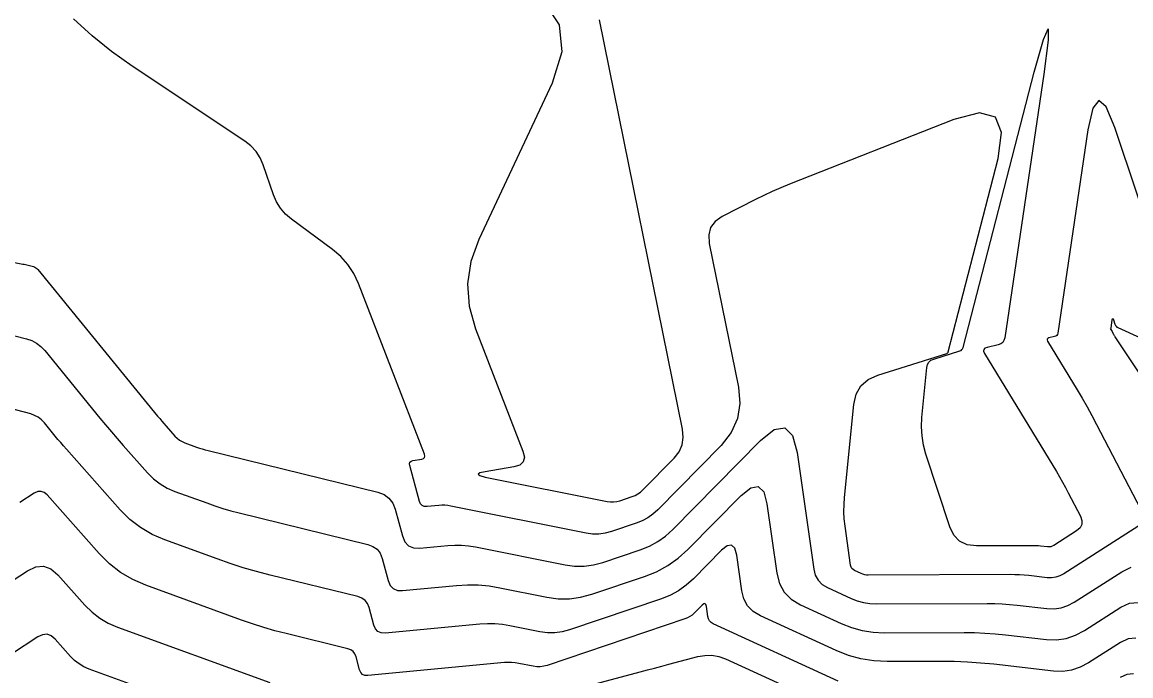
# Model space of a CAD drawing. Extents: x 1354696 to 1366163, y 660729 to 670380.
# Drawn here: x 1361667.2 to 1361758.6, y 664509.1 to 664563.1 of the extents above; entities that cross this region are included whole.
import ezdxf

# ---------------------------------------------------------------- set-up
doc = ezdxf.new("R2010")
doc.units = 0
doc.layers.add('R_Contours', color=7, linetype='Continuous')

msp = doc.modelspace()

# ---------------------------------------------------------------- linework, layer by layer
at = {"layer": 'R_Contours'}
for points in [[(1361710.268, 664564.719), (1361711.492, 664562.849), (1361711.708, 664560.624), (1361710.918, 664558.045), (1361704.86, 664545.137), (1361704.206, 664543.318), (1361703.945, 664541.484), (1361704.078, 664539.637), (1361704.604, 664537.776), (1361708.508, 664527.688), (1361708.623, 664527.187), (1361708.536, 664526.8), (1361708.248, 664526.529), (1361707.759, 664526.372), (1361705.396, 664525.976), (1361704.953, 664525.875), (1361704.804, 664525.768), (1361704.949, 664525.658), (1361705.389, 664525.542), (1361715.465, 664523.518), (1361715.725, 664523.483), (1361715.983, 664523.482), (1361716.239, 664523.516), (1361716.493, 664523.584), (1361717.504, 664523.925), (1361717.749, 664524.023), (1361717.977, 664524.148), (1361718.188, 664524.299), (1361718.384, 664524.476), (1361720.965, 664527.101), (1361721.379, 664527.625), (1361721.635, 664528.196), (1361721.732, 664528.814), (1361721.672, 664529.479), (1361714.827, 664563.28)], [(1361759.595, 664521.699), (1361753.119, 664517.555), (1361752.792, 664517.381), (1361752.451, 664517.269), (1361752.095, 664517.219), (1361751.725, 664517.231), (1361750.215, 664517.402), (1361749.837, 664517.439), (1361749.459, 664517.465), (1361749.08, 664517.48), (1361748.7, 664517.484), (1361736.984, 664517.445), (1361736.834, 664517.453), (1361736.687, 664517.476), (1361736.543, 664517.516), (1361736.403, 664517.571), (1361735.849, 664517.825), (1361735.725, 664517.9), (1361735.631, 664517.996), (1361735.566, 664518.114), (1361735.53, 664518.254), (1361735.073, 664521.489), (1361735.007, 664522.079), (1361734.977, 664522.67), (1361734.983, 664523.261), (1361735.024, 664523.853), (1361735.787, 664531.522), (1361735.981, 664532.376), (1361736.375, 664533.065), (1361736.971, 664533.591), (1361737.767, 664533.954), (1361743.451, 664535.734), (1361743.497, 664535.754), (1361743.534, 664535.783), (1361743.561, 664535.821), (1361743.579, 664535.868), (1361747.704, 664551.822), (1361747.98, 664553.975), (1361747.463, 664555.231), (1361746.153, 664555.59), (1361744.05, 664555.052), (1361730.486, 664549.699), (1361729.774, 664549.408), (1361729.069, 664549.1), (1361728.372, 664548.775), (1361727.682, 664548.433), (1361724.939, 664547.03), (1361724.358, 664546.629), (1361723.987, 664546.127), (1361723.826, 664545.524), (1361723.874, 664544.82), (1361726.275, 664532.96), (1361726.397, 664531.615), (1361726.2, 664530.365), (1361725.683, 664529.21), (1361724.846, 664528.149), (1361719.625, 664522.841), (1361719.23, 664522.482), (1361718.801, 664522.177), (1361718.34, 664521.925), (1361717.846, 664521.726), (1361715.801, 664521.036), (1361715.287, 664520.899), (1361714.769, 664520.831), (1361714.247, 664520.832), (1361713.72, 664520.904), (1361702.568, 664523.144), (1361702.323, 664523.184), (1361702.078, 664523.206), (1361701.832, 664523.209), (1361701.585, 664523.195), (1361700.596, 664523.101), (1361700.371, 664523.11), (1361700.192, 664523.186), (1361700.058, 664523.327), (1361699.971, 664523.534), (1361699.171, 664526.48), (1361699.151, 664526.639), (1361699.189, 664526.761), (1361699.284, 664526.846), (1361699.437, 664526.895), (1361700.161, 664527.017), (1361700.311, 664527.065), (1361700.4, 664527.148), (1361700.426, 664527.266), (1361700.391, 664527.42), (1361694.938, 664541.513), (1361694.555, 664542.331), (1361694.071, 664543.072), (1361693.486, 664543.736), (1361692.798, 664544.322), (1361689.42, 664546.829), (1361688.934, 664547.247), (1361688.526, 664547.722), (1361688.196, 664548.254), (1361687.943, 664548.843), (1361687.089, 664551.313), (1361686.834, 664551.898), (1361686.496, 664552.42), (1361686.076, 664552.878), (1361685.573, 664553.271), (1361676.273, 664559.454), (1361674.584, 664560.654), (1361672.979, 664561.951), (1361671.459, 664563.347)], [(1361760.939, 664543.539), (1361757.32, 664554.393), (1361756.611, 664556.088), (1361756.005, 664556.62), (1361755.501, 664555.99), (1361755.099, 664554.198), (1361752.618, 664537.419), (1361752.588, 664537.311), (1361752.534, 664537.227), (1361752.454, 664537.166), (1361752.349, 664537.128), (1361751.881, 664537.021), (1361751.787, 664536.985), (1361751.737, 664536.93), (1361751.732, 664536.856), (1361751.772, 664536.763), (1361754.206, 664532.75), (1361754.626, 664532.044), (1361755.035, 664531.331), (1361755.431, 664530.611), (1361755.816, 664529.885), (1361759.469, 664522.851)], [(1361665.761, 664543.419), (1361667.277, 664543.12), (1361667.386, 664543.097), (1361667.496, 664543.073), (1361667.605, 664543.047), (1361667.713, 664543.019), (1361668.146, 664542.905), (1361668.25, 664542.869), (1361668.344, 664542.818), (1361668.429, 664542.753), (1361668.505, 664542.674), (1361678.381, 664530.565), (1361678.552, 664530.358), (1361678.726, 664530.152), (1361678.901, 664529.948), (1361679.079, 664529.746), (1361679.813, 664528.92), (1361679.991, 664528.743), (1361680.186, 664528.591), (1361680.399, 664528.465), (1361680.629, 664528.366), (1361681.585, 664528.017), (1361681.825, 664527.934), (1361682.067, 664527.857), (1361682.311, 664527.786), (1361682.557, 664527.722), (1361696.55, 664524.278), (1361697.057, 664524.088), (1361697.462, 664523.794), (1361697.766, 664523.396), (1361697.967, 664522.894), (1361698.569, 664520.675), (1361698.773, 664520.196), (1361699.081, 664519.87), (1361699.495, 664519.696), (1361700.015, 664519.674), (1361702.308, 664519.892), (1361702.88, 664519.926), (1361703.45, 664519.917), (1361704.018, 664519.867), (1361704.583, 664519.774), (1361711.976, 664518.289), (1361712.769, 664518.182), (1361713.556, 664518.179), (1361714.335, 664518.282), (1361715.108, 664518.489), (1361718.187, 664519.528), (1361718.932, 664519.827), (1361719.626, 664520.207), (1361720.271, 664520.666), (1361720.866, 664521.205), (1361728.095, 664528.555), (1361729.231, 664529.455), (1361730.114, 664529.588), (1361730.744, 664528.956), (1361731.122, 664527.557), (1361732.481, 664517.935), (1361732.609, 664517.439), (1361732.84, 664517.019), (1361733.176, 664516.678), (1361733.615, 664516.414), (1361735.581, 664515.512), (1361736.079, 664515.315), (1361736.589, 664515.175), (1361737.111, 664515.092), (1361737.645, 664515.065), (1361746.797, 664515.096), (1361747.412, 664515.089), (1361748.027, 664515.064), (1361748.64, 664515.022), (1361749.252, 664514.962), (1361751.699, 664514.685), (1361752.3, 664514.666), (1361752.877, 664514.747), (1361753.43, 664514.929), (1361753.96, 664515.211), (1361757.89, 664517.725), (1361758.671, 664518.089)], [(1361765.282, 664525.21), (1361757.349, 664537.116), (1361757.322, 664537.159), (1361757.295, 664537.202), (1361757.27, 664537.246), (1361757.245, 664537.291), (1361757.136, 664537.503), (1361757.12, 664537.533), (1361757.103, 664537.563), (1361757.086, 664537.593), (1361757.069, 664537.622), (1361756.967, 664537.79), (1361756.965, 664537.794), (1361756.965, 664537.797), (1361756.967, 664537.799), (1361756.971, 664537.801), (1361756.991, 664537.805), (1361756.995, 664537.807), (1361756.999, 664537.81), (1361757.001, 664537.813), (1361757.002, 664537.818), (1361757.106, 664538.519), (1361757.123, 664538.594), (1361757.144, 664538.62), (1361757.169, 664538.598), (1361757.199, 664538.527), (1361757.326, 664538.146), (1361757.365, 664538.058), (1361757.419, 664537.983), (1361757.488, 664537.921), (1361757.572, 664537.873), (1361769.438, 664532.473)], [(1361665.759, 664537.426), (1361667.574, 664536.946), (1361668.008, 664536.796), (1361668.403, 664536.584), (1361668.759, 664536.312), (1361669.075, 664535.979), (1361673.62, 664530.407), (1361674.09, 664529.836), (1361674.567, 664529.27), (1361675.05, 664528.709), (1361675.538, 664528.154), (1361677.558, 664525.881), (1361678.047, 664525.393), (1361678.584, 664524.977), (1361679.169, 664524.631), (1361679.803, 664524.356), (1361682.432, 664523.399), (1361683.093, 664523.168), (1361683.758, 664522.956), (1361684.429, 664522.762), (1361685.106, 664522.585), (1361695.722, 664519.972), (1361696.141, 664519.816), (1361696.476, 664519.573), (1361696.727, 664519.244), (1361696.893, 664518.828), (1361697.391, 664516.994), (1361697.559, 664516.599), (1361697.814, 664516.329), (1361698.157, 664516.185), (1361698.586, 664516.167), (1361703.032, 664516.59), (1361703.928, 664516.642), (1361704.822, 664516.629), (1361705.712, 664516.55), (1361706.599, 664516.405), (1361710.477, 664515.626), (1361711.414, 664515.499), (1361712.344, 664515.496), (1361713.266, 664515.617), (1361714.179, 664515.862), (1361718.528, 664517.329), (1361719.523, 664517.729), (1361720.451, 664518.236), (1361721.312, 664518.85), (1361722.106, 664519.57), (1361726.49, 664524.027), (1361727.292, 664524.662), (1361727.915, 664524.756), (1361728.36, 664524.31), (1361728.627, 664523.323), (1361729.433, 664517.617), (1361729.652, 664516.763), (1361730.05, 664516.043), (1361730.626, 664515.456), (1361731.382, 664515.002), (1361734.759, 664513.453), (1361735.614, 664513.115), (1361736.491, 664512.874), (1361737.388, 664512.731), (1361738.306, 664512.685), (1361744.894, 664512.707), (1361745.745, 664512.698), (1361746.594, 664512.664), (1361747.443, 664512.605), (1361748.29, 664512.522), (1361751.674, 664512.139), (1361752.505, 664512.113), (1361753.302, 664512.225), (1361754.068, 664512.476), (1361754.802, 664512.866), (1361757.809, 664514.791), (1361758.536, 664515.129), (1361759.235, 664515.195)], [(1361759.049, 664512.248), (1361758.424, 664512.188), (1361757.776, 664511.887), (1361755.132, 664510.195), (1361754.457, 664509.836), (1361753.751, 664509.605), (1361753.016, 664509.501), (1361752.251, 664509.525), (1361747.327, 664510.082), (1361746.245, 664510.188), (1361745.162, 664510.263), (1361744.077, 664510.307), (1361742.991, 664510.319), (1361738.541, 664510.304), (1361737.449, 664510.358), (1361736.383, 664510.528), (1361735.342, 664510.815), (1361734.325, 664511.217), (1361728.099, 664514.072), (1361727.497, 664514.434), (1361727.038, 664514.901), (1361726.721, 664515.475), (1361726.546, 664516.156), (1361726.132, 664519.088), (1361725.976, 664519.664), (1361725.717, 664519.924), (1361725.353, 664519.869), (1361724.886, 664519.499), (1361722.563, 664517.138), (1361721.979, 664516.607), (1361721.345, 664516.156), (1361720.662, 664515.782), (1361719.929, 664515.488), (1361712.346, 664512.929), (1361711.746, 664512.768), (1361711.14, 664512.689), (1361710.529, 664512.691), (1361709.914, 664512.774), (1361707.44, 664513.271), (1361706.82, 664513.372), (1361706.198, 664513.427), (1361705.574, 664513.437), (1361704.947, 664513.4), (1361697.157, 664512.66), (1361696.818, 664512.675), (1361696.548, 664512.788), (1361696.346, 664513.001), (1361696.213, 664513.314), (1361695.82, 664514.763), (1361695.688, 664515.091), (1361695.49, 664515.351), (1361695.225, 664515.543), (1361694.894, 664515.667), (1361687.655, 664517.449), (1361686.548, 664517.737), (1361685.45, 664518.055), (1361684.36, 664518.403), (1361683.28, 664518.78), (1361678.977, 664520.347), (1361677.94, 664520.796), (1361676.983, 664521.362), (1361676.104, 664522.044), (1361675.304, 664522.842), (1361670.859, 664527.843), (1361670.625, 664528.109), (1361670.394, 664528.377), (1361670.167, 664528.647), (1361669.942, 664528.92), (1361669.047, 664530.016), (1361668.809, 664530.268), (1361668.541, 664530.473), (1361668.243, 664530.632), (1361667.916, 664530.745), (1361663.805, 664531.833)], [(1361734.509, 664508.697), (1361724.196, 664513.426), (1361724.025, 664513.529), (1361723.894, 664513.662), (1361723.804, 664513.825), (1361723.754, 664514.019), (1361723.636, 664514.854), (1361723.592, 664515.018), (1361723.518, 664515.092), (1361723.415, 664515.076), (1361723.282, 664514.971), (1361722.62, 664514.299), (1361722.454, 664514.148), (1361722.273, 664514.019), (1361722.079, 664513.913), (1361721.87, 664513.829), (1361710.512, 664509.996), (1361710.226, 664509.92), (1361709.936, 664509.882), (1361709.644, 664509.883), (1361709.35, 664509.922), (1361708.168, 664510.16), (1361707.872, 664510.208), (1361707.575, 664510.235), (1361707.277, 664510.239), (1361706.977, 664510.222), (1361695.729, 664509.153), (1361695.479, 664509.164), (1361695.281, 664509.247), (1361695.133, 664509.404), (1361695.035, 664509.633), (1361694.746, 664510.698), (1361694.65, 664510.939), (1361694.504, 664511.13), (1361694.31, 664511.271), (1361694.066, 664511.362), (1361688.987, 664512.612), (1361688.056, 664512.855), (1361687.131, 664513.122), (1361686.214, 664513.415), (1361685.305, 664513.732), (1361677.413, 664516.606), (1361676.328, 664517.076), (1361675.327, 664517.668), (1361674.408, 664518.381), (1361673.571, 664519.216), (1361669.268, 664524.057), (1361669.025, 664524.264), (1361668.767, 664524.357), (1361668.493, 664524.336), (1361668.203, 664524.199), (1361667.016, 664523.425)], [(1361663.105, 664514.85), (1361667.648, 664517.811), (1361668.331, 664518.133), (1361668.978, 664518.184), (1361669.588, 664517.965), (1361670.163, 664517.474), (1361672.387, 664514.972), (1361672.972, 664514.389), (1361673.614, 664513.89), (1361674.314, 664513.477), (1361675.072, 664513.148), (1361687.644, 664508.57)], [(1361689.983, 664503.408), (1361672.731, 664509.69), (1361672.3, 664509.877), (1361671.901, 664510.113), (1361671.536, 664510.396), (1361671.203, 664510.728), (1361669.937, 664512.153), (1361669.61, 664512.432), (1361669.263, 664512.557), (1361668.894, 664512.528), (1361668.506, 664512.344), (1361664.138, 664509.497)], [(1361708.909, 664506.978), (1361718.18, 664509.457), (1361718.773, 664509.616), (1361719.365, 664509.774), (1361719.957, 664509.931), (1361720.55, 664510.089), (1361722.92, 664510.717), (1361723.509, 664510.823), (1361724.088, 664510.825), (1361724.659, 664510.725), (1361725.22, 664510.521), (1361734.692, 664506.177)], [(1361758.862, 664509.3), (1361758.313, 664509.248), (1361757.743, 664508.983)]]:
    msp.add_lwpolyline(points, dxfattribs=at)
msp.add_lwpolyline([(1361752.154, 664519.834), (1361752.025, 664519.791), (1361751.89, 664519.772), (1361751.75, 664519.777), (1361751.178, 664519.842), (1361751.034, 664519.856), (1361750.891, 664519.866), (1361750.748, 664519.871), (1361750.604, 664519.873), (1361745.896, 664519.857), (1361745.135, 664519.954), (1361744.518, 664520.249), (1361744.043, 664520.742), (1361743.711, 664521.434), (1361741.741, 664527.43), (1361741.538, 664528.175), (1361741.415, 664528.929), (1361741.372, 664529.692), (1361741.409, 664530.464), (1361741.819, 664534.587), (1361741.874, 664534.83), (1361741.987, 664535.026), (1361742.156, 664535.176), (1361742.383, 664535.279), (1361744.537, 664535.953), (1361744.631, 664535.995), (1361744.706, 664536.055), (1361744.762, 664536.133), (1361744.798, 664536.229), (1361750.674, 664558.954), (1361751.427, 664561.665), (1361751.807, 664562.542), (1361751.817, 664561.586), (1361751.454, 664558.796), (1361748.235, 664537.02), (1361748.176, 664536.81), (1361748.069, 664536.645), (1361747.912, 664536.525), (1361747.708, 664536.45), (1361746.791, 664536.241), (1361746.606, 664536.17), (1361746.509, 664536.062), (1361746.499, 664535.917), (1361746.577, 664535.735), (1361752.492, 664525.984), (1361752.749, 664525.552), (1361752.998, 664525.116), (1361753.241, 664524.676), (1361753.476, 664524.232), (1361754.479, 664522.301), (1361754.604, 664521.947), (1361754.592, 664521.629), (1361754.444, 664521.348), (1361754.158, 664521.103), (1361752.278, 664519.9)], close=True, dxfattribs=at)

doc.saveas('drawing.dxf')
